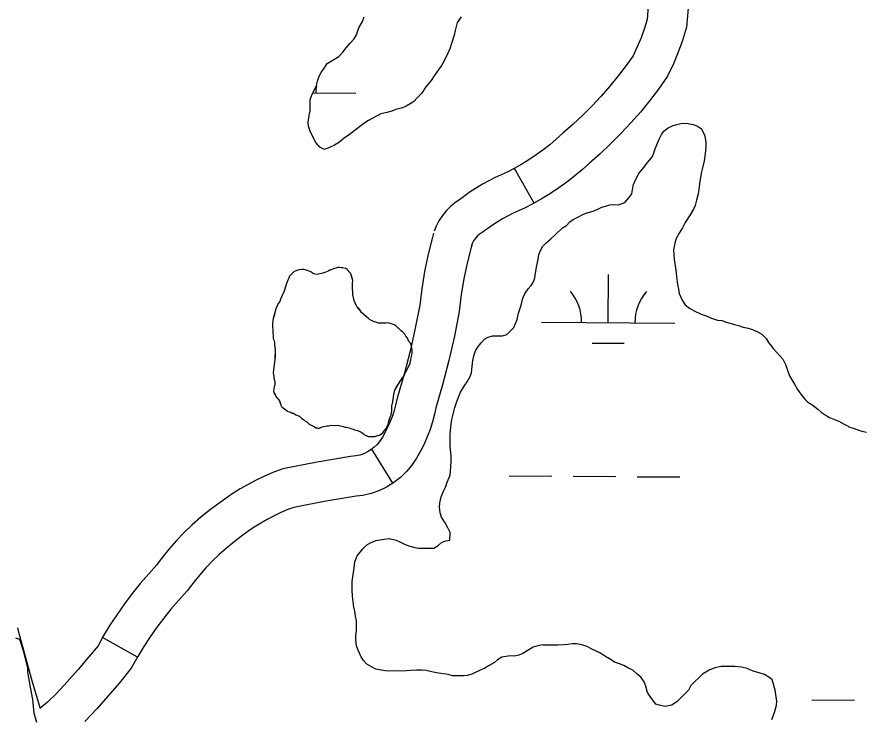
# Model space of a CAD drawing. Extents: x 3172231 to 3210228, y 940198 to 965780.
# Drawn here: x 3180328 to 3180964, y 957996 to 958522 of the extents above; entities that cross this region are included whole.
import ezdxf

# ---------------------------------------------------------------- set-up
doc = ezdxf.new("R2010")
doc.units = 0
for name, color, linetype in [('V-ROAD-CNTR', 7, 'Continuous'), ('V-SITE-VEGE', 7, 'Continuous'), ('V-TOPO-SHOR', 7, 'Continuous'), ('V-WETL-SWMP', 7, 'Continuous')]:
    doc.layers.add(name, color=color, linetype=linetype)

msp = doc.modelspace()

# ---------------------------------------------------------------- linework, layer by layer
at = {"layer": 'V-ROAD-CNTR'}
for p, q in [((3180715.779, 958382.574), (3180700.967, 958408.662)), ((3180609.753, 958172.445), (3180593.948, 958197.944)), ((3180418.129, 958041.91), (3180391.959, 958056.578))]:
    msp.add_line(p, q, dxfattribs=at)
for points in [[(3180801.282, 958530.473), (3180800.497, 958520.237), (3180798.592, 958513.936), (3180795.943, 958506.548), (3180792.921, 958499.299), (3180789.942, 958493.055), (3180784.816, 958485.844), (3180778.811, 958477.956), (3180772.54, 958470.263), (3180766.012, 958462.78), (3180759.243, 958455.518), (3180752.236, 958448.486), (3180745.011, 958441.696), (3180737.324, 958434.941), (3180732.323, 958430.437), (3180727.431, 958426.34), (3180722.389, 958422.417), (3180717.206, 958418.678), (3180711.891, 958415.13), (3180706.454, 958411.777), (3180700.903, 958408.625), (3180695.443, 958405.778), (3180686.485, 958401.814), (3180676.915, 958396.726), (3180667.735, 958390.966), (3180659.797, 958385.15), (3180656.934, 958383.296), (3180653.297, 958380.373), (3180649.942, 958377.052), (3180646.934, 958373.372), (3180644.333, 958369.403), (3180642.173, 958365.212), (3180640.754, 958361.583)], [(3180831.25, 958528.905), (3180830.159, 958514.683), (3180827.088, 958504.526), (3180823.925, 958495.708), (3180820.323, 958487.063), (3180815.9, 958477.791), (3180808.984, 958468.062), (3180802.379, 958459.386), (3180795.476, 958450.919), (3180788.294, 958442.686), (3180780.847, 958434.696), (3180773.14, 958426.962), (3180765.191, 958419.492), (3180757.264, 958412.527), (3180751.999, 958407.785), (3180746.279, 958402.994), (3180740.381, 958398.405), (3180734.316, 958394.03), (3180728.097, 958389.878), (3180721.738, 958385.957), (3180715.249, 958382.273), (3180708.463, 958378.734), (3180699.615, 958374.818), (3180691.949, 958370.742), (3180684.595, 958366.128), (3180676.829, 958360.438), (3180674.53, 958358.95), (3180673.301, 958357.961), (3180672.17, 958356.842), (3180671.16, 958355.606), (3180670.281, 958354.267), (3180669.549, 958352.846), (3180668.694, 958350.659)], [(3180640.264, 958360.111), (3180639.397, 958356.968), (3180636.237, 958344.277), (3180633.571, 958331.343), (3180631.437, 958318.309), (3180629.94, 958306.034), (3180626.618, 958288.839), (3180622.693, 958271.471), (3180618.218, 958254.235), (3180612.966, 958236.347), (3180611.884, 958231.12), (3180610.779, 958226.918), (3180609.445, 958222.773), (3180607.887, 958218.698), (3180606.111, 958214.707), (3180604.13, 958210.828), (3180601.948, 958207.074), (3180599.828, 958203.836), (3180597.962, 958201.593), (3180595.774, 958199.469), (3180593.343, 958197.569), (3180590.709, 958195.937), (3180587.908, 958194.599), (3180584.996, 958193.577), (3180582.026, 958192.884), (3180577.946, 958192.375), (3180553.019, 958188.14), (3180527.206, 958183.235), (3180519.834, 958180.435), (3180513.496, 958177.737), (3180507.266, 958174.786), (3180501.151, 958171.59), (3180495.165, 958168.148), (3180489.331, 958164.481), (3180483.652, 958160.59), (3180478.38, 958156.661), (3180471.978, 958151.89), (3180465.524, 958146.651), (3180459.277, 958141.139), (3180453.261, 958135.363), (3180447.492, 958129.347), (3180441.98, 958123.101), (3180436.742, 958116.643), (3180432.444, 958110.873), (3180426.605, 958104.544), (3180420.293, 958097.224), (3180414.222, 958089.689), (3180408.4, 958081.95), (3180402.846, 958074.018), (3180397.563, 958065.914), (3180392.557, 958057.645), (3180388.591, 958050.569), (3180381.586, 958041.945), (3180373.659, 958032.629), (3180365.521, 958023.497), (3180357.334, 958014.72), (3180350.586, 958008.211), (3180344.903, 958003.395)], [(3180669.184, 958352.131), (3180668.417, 958349.352), (3180665.495, 958337.621), (3180663.077, 958325.889), (3180661.143, 958314.069), (3180659.594, 958301.366), (3180655.984, 958282.685), (3180651.849, 958264.393), (3180647.136, 958246.239), (3180642.096, 958229.069), (3180641.1, 958224.258), (3180639.585, 958218.502), (3180637.757, 958212.817), (3180635.623, 958207.234), (3180633.193, 958201.775), (3180630.476, 958196.458), (3180627.484, 958191.308), (3180623.986, 958185.968), (3180620.006, 958181.183), (3180615.518, 958176.823), (3180610.531, 958172.927), (3180605.117, 958169.571), (3180599.372, 958166.829), (3180593.4, 958164.733), (3180587.31, 958163.31), (3180582.318, 958162.687), (3180558.331, 958158.612), (3180535.396, 958154.255), (3180531.038, 958152.599), (3180525.796, 958150.369), (3180520.64, 958147.926), (3180515.581, 958145.282), (3180510.631, 958142.436), (3180505.799, 958139.397), (3180501.098, 958136.178), (3180496.306, 958132.607), (3180490.404, 958128.208), (3180484.91, 958123.747), (3180479.597, 958119.061), (3180474.485, 958114.153), (3180469.576, 958109.033), (3180464.888, 958103.719), (3180460.432, 958098.225), (3180455.562, 958091.687), (3180448.995, 958084.57), (3180443.339, 958078.012), (3180437.896, 958071.255), (3180432.682, 958064.324), (3180427.706, 958057.218), (3180422.967, 958049.95), (3180418.481, 958042.539), (3180413.501, 958033.653), (3180404.656, 958022.765), (3180396.285, 958012.927), (3180387.691, 958003.283), (3180378.732, 957993.678)], [(3180345.174, 958003.634), (3180344.83, 958004.914), (3180339.391, 958023.284), (3180334.331, 958041.44), (3180329.567, 958059.672), (3180328.525, 958063.942)]]:
    msp.add_lwpolyline(points, dxfattribs=at)
at = {"layer": 'V-SITE-VEGE'}
for points in [[(3180577.025, 958330.922), (3180576.245, 958331.983), (3180575.46, 958332.782), (3180574.414, 958333.581), (3180572.313, 958334.127), (3180568.622, 958334.16), (3180564.397, 958333.144), (3180563.072, 958332.364), (3180562.017, 958332.374), (3180561.221, 958331.59), (3180558.841, 958330.56), (3180556.199, 958329.792), (3180553.029, 958329.03), (3180551.187, 958329.309), (3180549.612, 958330.113), (3180548.304, 958330.916), (3180545.676, 958331.991), (3180543.049, 958332.809), (3180541.468, 958332.823), (3180538.301, 958332.323), (3180537.241, 958331.805), (3180535.657, 958331.293), (3180534.326, 958329.724), (3180533.261, 958328.68), (3180531.936, 958327.637), (3180531.66, 958326.323), (3180531.119, 958324.746), (3180530.044, 958322.384), (3180528.145, 958316.605), (3180526.532, 958312.666), (3180525.458, 958310.567), (3180524.916, 958308.728), (3180523.847, 958307.155), (3180521.967, 958303.219), (3180520.06, 958296.123), (3180519.495, 958291.912), (3180519.47, 958289.276), (3180519.72, 958287.693), (3180519.695, 958285.059), (3180519.947, 958283.474), (3180519.925, 958281.105), (3180520.443, 958280.048), (3180520.951, 958277.932), (3180520.936, 958276.351), (3180521.432, 958272.923), (3180521.366, 958265.544), (3180519.955, 958255.279), (3180520.459, 958252.64), (3180520.451, 958251.587), (3180520.703, 958250.266), (3180521.215, 958248.681), (3180521.19, 958246.045), (3180520.656, 958244.996), (3180520.371, 958242.891), (3180520.361, 958241.572), (3180520.869, 958239.725), (3180521.649, 958238.4), (3180521.903, 958237.341), (3180523.214, 958236.54), (3180523.732, 958235.481), (3180524.774, 958234.156), (3180525.802, 958231.248), (3180526.056, 958230.191), (3180526.839, 958229.395), (3180527.508, 958228.883), (3180529.456, 958227.525), (3180530.765, 958226.46), (3180532.078, 958225.923), (3180533.13, 958225.649), (3180534.179, 958225.112), (3180535.233, 958225.102), (3180537.066, 958223.769), (3180539.692, 958222.692), (3180540.474, 958221.893), (3180541.521, 958221.094), (3180542.832, 958220.291), (3180543.616, 958219.495), (3180544.925, 958218.692), (3180545.709, 958217.893), (3180547.018, 958216.828), (3180550.95, 958214.684), (3180551.996, 958213.885), (3180553.051, 958213.873), (3180554.104, 958213.603), (3180556.748, 958214.633), (3180560.444, 958215.391), (3180561.497, 958215.38), (3180563.611, 958215.888), (3180566.771, 958215.862), (3180568.356, 958216.109), (3180570.195, 958215.567), (3180572.56, 958215.018), (3180573.873, 958214.479), (3180574.928, 958214.469), (3180577.031, 958213.924), (3180578.344, 958213.386), (3180579.923, 958213.107), (3180580.971, 958212.57), (3180583.339, 958212.024), (3180586.487, 958210.414), (3180587.795, 958209.611)], [(3180587.795, 958209.611), (3180588.58, 958208.814), (3180591.203, 958207.473), (3180596.209, 958207.428), (3180599.643, 958208.452), (3180602.295, 958210.273), (3180603.362, 958211.843), (3180604.962, 958213.674), (3180606.305, 958216.824), (3180606.85, 958218.663), (3180607.401, 958221.295), (3180608.476, 958223.654), (3180609.031, 958226.812), (3180609.062, 958230.239), (3180609.611, 958232.604), (3180609.897, 958235.238), (3180610.457, 958238.922), (3180611.278, 958242.34), (3180613.688, 958246.535), (3180616.091, 958249.938), (3180616.891, 958251.511), (3180618.227, 958253.082), (3180618.761, 958254.131), (3180619.036, 958255.181), (3180619.834, 958256.23), (3180620.639, 958257.803), (3180622.79, 958262.527), (3180623.343, 958265.421), (3180623.889, 958267.524), (3180623.902, 958268.577), (3180624.174, 958269.894), (3180624.192, 958272.001), (3180623.949, 958274.113), (3180623.441, 958276.224), (3180622.925, 958277.545), (3180621.882, 958278.872), (3180620.85, 958281.254), (3180619.546, 958282.846), (3180618.767, 958284.171), (3180617.201, 958285.766), (3180615.894, 958286.833), (3180611.974, 958290.556), (3180610.93, 958291.355), (3180606.983, 958292.445), (3180605.668, 958292.721), (3180604.614, 958292.467), (3180599.08, 958292.516), (3180596.979, 958293.325), (3180595.664, 958293.602), (3180592.252, 958295.211), (3180591.47, 958296.01), (3180586.239, 958300.536), (3180585.461, 958301.861), (3180582.854, 958305.046), (3180581.301, 958308.222), (3180580.785, 958309.545), (3180579.769, 958313.77), (3180579.792, 958316.142), (3180579.546, 958318.251), (3180579.571, 958320.887), (3180579.585, 958322.466), (3180579.868, 958324.574), (3180578.588, 958328.801), (3180578.071, 958330.124), (3180577.025, 958330.922)], [(3180342.711, 957992.816), (3180340.739, 957999.968), (3180339.811, 958010.165), (3180337.855, 958019.352), (3180335.918, 958030.577), (3180335.947, 958033.635), (3180333, 958045.888), (3180330.026, 958055.085), (3180326.979, 958056.132)]]:
    msp.add_lwpolyline(points, dxfattribs=at)
at = {"layer": 'V-TOPO-SHOR'}
for points in [[(3180614.849, 958287.896), (3180611.974, 958290.556), (3180610.928, 958291.355), (3180606.983, 958292.445), (3180605.668, 958292.721), (3180604.614, 958292.467), (3180603.033, 958292.481), (3180601.451, 958292.496), (3180600.135, 958292.508), (3180599.08, 958292.516), (3180596.979, 958293.325), (3180595.664, 958293.602), (3180595.14, 958293.87), (3180593.827, 958294.409), (3180592.252, 958295.211), (3180591.47, 958296.01), (3180590.161, 958297.075), (3180586.239, 958300.536), (3180585.461, 958301.861), (3180584.418, 958303.188), (3180582.854, 958305.046), (3180582.337, 958306.105), (3180581.301, 958308.222), (3180580.785, 958309.545), (3180580.531, 958310.6), (3180580.277, 958311.657), (3180579.769, 958313.77), (3180579.792, 958316.142), (3180579.546, 958318.251), (3180579.571, 958320.887), (3180579.585, 958322.466), (3180579.868, 958324.574), (3180579.358, 958326.423), (3180578.588, 958328.801), (3180578.071, 958330.124), (3180577.025, 958330.922), (3180576.245, 958331.983), (3180575.46, 958332.782), (3180574.414, 958333.581), (3180572.31, 958334.127), (3180571.258, 958334.138), (3180569.677, 958334.15), (3180568.622, 958334.16), (3180564.397, 958333.144), (3180563.072, 958332.364), (3180562.017, 958332.374), (3180561.221, 958331.59), (3180558.841, 958330.56), (3180556.199, 958329.792), (3180554.085, 958329.284), (3180553.029, 958329.03), (3180551.187, 958329.311), (3180549.612, 958330.113), (3180548.304, 958330.916), (3180546.989, 958331.455), (3180545.676, 958331.993), (3180543.049, 958332.809), (3180541.468, 958332.823), (3180539.622, 958332.575), (3180538.301, 958332.323), (3180537.243, 958331.805), (3180535.657, 958331.293), (3180534.326, 958329.724), (3180533.261, 958328.68), (3180531.936, 958327.637), (3180531.66, 958326.323), (3180531.119, 958324.746), (3180530.044, 958322.384), (3180529.231, 958319.757), (3180528.69, 958318.444), (3180528.147, 958316.605), (3180526.532, 958312.666), (3180525.458, 958310.567), (3180524.916, 958308.728), (3180523.847, 958307.155), (3180523.042, 958305.582), (3180522.503, 958304.27), (3180521.967, 958303.219), (3180521.694, 958302.168), (3180521.149, 958300.329), (3180520.875, 958299.015), (3180520.06, 958296.123), (3180519.779, 958294.282), (3180519.495, 958291.912), (3180519.484, 958290.857), (3180519.47, 958289.276), (3180519.72, 958287.693), (3180519.708, 958286.376), (3180519.695, 958285.059), (3180519.945, 958283.474), (3180519.925, 958281.105), (3180520.443, 958280.046), (3180520.951, 958277.932), (3180520.936, 958276.351), (3180521.18, 958274.242), (3180521.432, 958272.923), (3180521.418, 958271.342), (3180521.405, 958270.023), (3180521.391, 958268.442)], [(3180527.508, 958228.883), (3180527.885, 958228.594), (3180529.456, 958227.525), (3180530.765, 958226.46), (3180532.078, 958225.921), (3180533.13, 958225.649), (3180534.179, 958225.112), (3180535.233, 958225.102), (3180537.066, 958223.769), (3180539.692, 958222.692), (3180540.474, 958221.893), (3180541.521, 958221.094), (3180542.832, 958220.291), (3180543.616, 958219.495), (3180544.925, 958218.692), (3180545.709, 958217.893), (3180547.018, 958216.828), (3180548.591, 958216.023), (3180549.901, 958215.221), (3180550.95, 958214.684), (3180551.996, 958213.885), (3180553.051, 958213.875), (3180554.104, 958213.603), (3180555.425, 958214.119), (3180556.748, 958214.633), (3180560.442, 958215.391), (3180561.497, 958215.38), (3180563.611, 958215.888), (3180566.771, 958215.862), (3180568.356, 958216.109), (3180570.195, 958215.567), (3180572.56, 958215.018), (3180573.873, 958214.479), (3180574.928, 958214.469), (3180577.031, 958213.924), (3180578.344, 958213.386), (3180579.923, 958213.107), (3180580.971, 958212.57), (3180582.022, 958212.298), (3180583.339, 958212.024), (3180584.388, 958211.487), (3180586.487, 958210.414), (3180587.795, 958209.611), (3180588.58, 958208.814), (3180590.153, 958208.01), (3180591.203, 958207.473), (3180592.258, 958207.463), (3180593.575, 958207.453), (3180596.209, 958207.428), (3180598.588, 958208.198), (3180599.643, 958208.452), (3180601.234, 958209.49), (3180602.295, 958210.273), (3180603.362, 958211.843), (3180604.962, 958213.674), (3180605.5, 958214.985), (3180606.307, 958216.824), (3180606.85, 958218.663), (3180607.124, 958219.978), (3180607.401, 958221.295), (3180608.476, 958223.656), (3180608.757, 958225.497), (3180609.031, 958226.812), (3180609.05, 958228.922), (3180609.062, 958230.239), (3180609.334, 958231.289), (3180609.611, 958232.604), (3180609.897, 958235.238), (3180610.457, 958238.922), (3180611.005, 958241.288), (3180611.278, 958242.34), (3180612.349, 958244.175), (3180613.688, 958246.535), (3180615.29, 958248.892), (3180616.091, 958249.938), (3180616.893, 958251.511), (3180618.227, 958253.082), (3180618.761, 958254.131), (3180619.036, 958255.181), (3180619.834, 958256.23), (3180620.639, 958257.803), (3180621.446, 958259.64), (3180622.79, 958262.527), (3180623.066, 958263.842), (3180623.343, 958265.421), (3180623.889, 958267.524), (3180623.9, 958268.577), (3180624.174, 958269.894), (3180624.182, 958270.947), (3180624.192, 958272.001), (3180623.949, 958274.111), (3180623.695, 958275.168), (3180623.441, 958276.224), (3180622.925, 958277.545), (3180621.882, 958278.872), (3180620.85, 958281.254), (3180619.548, 958282.846), (3180618.767, 958284.171), (3180617.201, 958285.766), (3180615.894, 958286.833), (3180614.849, 958287.896)], [(3180521.391, 958268.442), (3180521.379, 958266.861), (3180521.366, 958265.544), (3180519.955, 958255.279)], [(3180519.955, 958255.279), (3180520.207, 958253.961), (3180520.459, 958252.64), (3180520.451, 958251.587), (3180520.703, 958250.266), (3180521.215, 958248.681), (3180521.203, 958247.364), (3180521.19, 958246.045), (3180520.656, 958244.996), (3180520.371, 958242.891), (3180520.361, 958241.572), (3180520.871, 958239.725), (3180521.649, 958238.4), (3180521.903, 958237.343), (3180523.214, 958236.54), (3180523.732, 958235.481), (3180524.774, 958234.156), (3180525.286, 958232.569), (3180525.802, 958231.248), (3180526.056, 958230.191), (3180526.839, 958229.395), (3180527.508, 958228.883)]]:
    msp.add_lwpolyline(points, dxfattribs=at)
at = {"layer": 'V-WETL-SWMP'}
for p, q in [((3180549.739, 958465.253), (3180582.022, 958465.033)), ((3180771.33, 958292.928), (3180771.575, 958328.927)), ((3180721.331, 958293.268), (3180821.329, 958292.587)), ((3180759.225, 958277.579), (3180783.225, 958277.415)), ((3180697.138, 958177.998), (3180729.137, 958177.78)), ((3180745.137, 958177.671), (3180777.136, 958177.454)), ((3180793.136, 958177.345), (3180825.135, 958177.127)), ((3180923.999, 958009.949), (3180955.999, 958009.731))]:
    msp.add_line(p, q, dxfattribs=at)
for points in [[(3180584.292, 958514.154), (3180586.97, 958518.874), (3180588.318, 958522.287)], [(3180661.048, 958522.426), (3180658.109, 958517.973), (3180656.477, 958512.19), (3180655.653, 958508.508), (3180653.752, 958502.201), (3180652.399, 958498.261), (3180651.053, 958495.11), (3180648.366, 958489.337), (3180646.228, 958485.931), (3180644.357, 958483.049), (3180640.887, 958478.073), (3180638.485, 958474.669), (3180634.488, 958469.698), (3180631.281, 958464.72), (3180628.091, 958461.587), (3180625.43, 958458.712), (3180622.781, 958457.155), (3180619.866, 958455.336), (3180616.956, 958454.045), (3180611.938, 958452.772)], [(3180611.938, 958452.772), (3180609.028, 958451.481), (3180605.329, 958450.46), (3180600.841, 958449.446), (3180597.401, 958447.896), (3180591.574, 958444.522), (3180588.127, 958442.182), (3180582.556, 958438.015), (3180579.373, 958435.672), (3180576.19, 958433.329), (3180573.538, 958431.509), (3180569.821, 958428.38), (3180566.111, 958426.041), (3180562.672, 958424.491), (3180558.439, 958422.684), (3180555.03, 958424.56), (3180551.899, 958428.013), (3180549.57, 958432.777), (3180547.759, 958436.483), (3180546.474, 958440.183), (3180546.239, 958443.348), (3180547.075, 958448.347), (3180547.63, 958451.504), (3180547.663, 958455.193), (3180547.706, 958459.936), (3180548.788, 958463.088), (3180550.402, 958466.763), (3180552.277, 958470.172), (3180553.366, 958474.114), (3180554.453, 958477.794), (3180556.06, 958480.678), (3180558.731, 958484.607), (3180560.599, 958487.225), (3180564.309, 958489.564), (3180569.343, 958492.681), (3180572.27, 958495.816), (3180574.67, 958498.957), (3180577.865, 958502.618), (3180580.791, 958505.753), (3180582.401, 958508.901), (3180584.292, 958514.154)], [(3180811.235, 958434.031), (3180813.103, 958436.649), (3180816.286, 958438.992), (3180819.463, 958440.545), (3180819.992, 958440.804), (3180822.897, 958441.568), (3180825.803, 958442.333), (3180830.021, 958442.558), (3180835.018, 958441.46), (3180837.909, 958440.643), (3180841.052, 958438.507), (3180843.645, 958433.741), (3180844.651, 958428.461), (3180844.618, 958424.772), (3180844.044, 958419.507), (3180843.206, 958414.245), (3180841.832, 958407.933), (3180841.016, 958405.041), (3180839.891, 958397.146), (3180839.326, 958392.935), (3180838.769, 958389.514), (3180837.672, 958384.781), (3180836.583, 958380.838), (3180835.239, 958377.952), (3180832.83, 958373.757), (3180829.089, 958367.993), (3180826.946, 958364.06), (3180824.539, 958360.129), (3180822.393, 958355.932), (3180821.309, 958352.516), (3180820.21, 958347.519), (3180820.443, 958344.091), (3180820.937, 958340.398), (3180821.685, 958335.648), (3180822.181, 958332.218), (3180822.665, 958327.47), (3180823.402, 958321.403), (3180824.161, 958317.97), (3180824.66, 958314.804), (3180826.723, 958309.779), (3180829.064, 958306.332), (3180832.202, 958303.669), (3180835.874, 958301.791), (3180841.123, 958299.373), (3180844.8, 958298.022), (3180848.736, 958296.142), (3180853.203, 958294.785), (3180856.626, 958294.491), (3180860.04, 958293.143), (3180866.086, 958291.507), (3180868.977, 958290.691), (3180872.657, 958289.604), (3180876.338, 958288.78), (3180879.491, 958287.698), (3180883.429, 958286.082), (3180886.574, 958284.209), (3180889.708, 958281.019), (3180891.526, 958278.104), (3180895.436, 958273.326), (3180897.521, 958270.672), (3180899.871, 958268.279), (3180902.218, 958265.623), (3180904.289, 958261.388), (3180905.832, 958257.158), (3180907.375, 958252.928), (3180909.193, 958250.013), (3180911.009, 958246.835), (3180913.345, 958242.861), (3180915.947, 958239.149), (3180918.813, 958235.434), (3180921.165, 958233.305), (3180924.833, 958230.9), (3180928.757, 958227.703), (3180931.112, 958225.838), (3180933.991, 958223.704), (3180937.4, 958221.829), (3180941.075, 958220.215), (3180944.225, 958218.869), (3180947.897, 958216.991), (3180951.306, 958215.116), (3180951.83, 958214.848), (3180954.983, 958213.766), (3180958.66, 958212.415), (3180961.551, 958211.599), (3180964.97, 958210.778)], [(3180615.606, 958128.267), (3180619.015, 958126.392), (3180622.431, 958125.307), (3180625.322, 958124.491), (3180628.74, 958123.67), (3180632.429, 958123.637), (3180636.908, 958123.597), (3180640.6, 958123.827), (3180643.778, 958125.643), (3180646.171, 958127.993), (3180649.344, 958129.282), (3180652.511, 958129.781), (3180652.826, 958135.575), (3180651.013, 958139.017), (3180648.938, 958142.725), (3180646.341, 958146.965), (3180645.315, 958150.136), (3180644.826, 958154.356), (3180645.12, 958157.779), (3180645.951, 958162.252), (3180647.833, 958166.451), (3180649.444, 958169.862), (3180650.529, 958173.278), (3180652.684, 958178.529), (3180653.268, 958184.848), (3180653.567, 958188.798), (3180653.602, 958192.75), (3180652.88, 958200.399), (3180652.654, 958204.617), (3180652.692, 958208.833), (3180652.986, 958212.256), (3180653.556, 958216.994), (3180654.111, 958220.151), (3180654.666, 958223.308), (3180656.302, 958229.354), (3180657.659, 958233.822), (3180660.619, 958240.646), (3180663.828, 958245.888), (3180665.433, 958248.508), (3180667.84, 958252.44), (3180668.656, 958255.331), (3180669.225, 958260.069), (3180669.793, 958264.544), (3180670.614, 958267.962), (3180671.701, 958271.641), (3180673.305, 958274.262), (3180675.971, 958277.664), (3180678.632, 958280.538), (3180681.281, 958282.096), (3180684.452, 958283.121), (3180688.931, 958283.081), (3180692.093, 958283.053), (3180695.265, 958284.079), (3180700.582, 958289.301), (3180701.662, 958292.19), (3180703.007, 958295.34), (3180704.104, 958300.074), (3180706.003, 958306.117), (3180707.367, 958311.375), (3180708.981, 958315.05), (3180711.381, 958318.191), (3180713.512, 958320.807), (3180715.38, 958323.425), (3180716.199, 958326.58), (3180716.757, 958330), (3180717.863, 958335.788), (3180718.693, 958340.26), (3180719.253, 958343.944), (3180720.599, 958347.094), (3180722.209, 958350.242), (3180724.867, 958352.853), (3180728.318, 958355.721), (3180731.509, 958358.854), (3180737.089, 958364.075), (3180740.004, 958365.893), (3180742.662, 958368.504), (3180745.05, 958370.327), (3180748.492, 958372.141), (3180752.198, 958373.953), (3180755.371, 958375.242), (3180760.126, 958376.517), (3180763.565, 958378.067), (3180766.478, 958379.622), (3180769.383, 958380.386), (3180772.555, 958381.412), (3180775.983, 958381.645), (3180779.142, 958381.353), (3180783.901, 958383.155), (3180786.83, 958386.554), (3180788.964, 958389.434), (3180789.52, 958392.591), (3180790.346, 958396.536), (3180791.962, 958400.474), (3180794.371, 958404.669), (3180797.837, 958409.117), (3180801.036, 958413.305), (3180804.499, 958417.49), (3180805.579, 958420.379), (3180806.659, 958423.268), (3180809.624, 958430.62), (3180811.235, 958434.031)], [(3180866.421, 958034.845), (3180861.415, 958034.89), (3180856.145, 958034.937), (3180851.393, 958033.926), (3180847.16, 958032.119), (3180842.128, 958029.266), (3180833.355, 958020.648), (3180831.48, 958017.239), (3180826.427, 958012.015), (3180822.97, 958008.62), (3180818.995, 958006.02), (3180813.979, 958005.011), (3180810.558, 958005.569), (3180807.142, 958006.654), (3180802.715, 958012.491), (3180800.896, 958015.405), (3180799.621, 958020.16), (3180798.332, 958023.334), (3180795.992, 958026.78), (3180792.592, 958029.709), (3180789.715, 958032.107), (3180786.043, 958033.984), (3180783.159, 958035.591), (3180779.745, 958036.939), (3180776.068, 958038.29), (3180773.447, 958039.894), (3180771.09, 958041.497), (3180770.827, 958041.499), (3180767.681, 958043.372), (3180764.538, 958045.508), (3180759.026, 958047.929), (3180755.62, 958050.068), (3180751.413, 958051.159), (3180747.468, 958051.985), (3180744.306, 958052.013), (3180741.14, 958051.515), (3180737.975, 958051.28), (3180733.494, 958051.056), (3180730.329, 958050.821), (3180727.168, 958050.849), (3180722.688, 958050.89), (3180722.164, 958051.158), (3180718.468, 958050.4), (3180715.033, 958049.377), (3180711.854, 958047.561), (3180707.349, 958044.703), (3180704.176, 958043.414), (3180701.007, 958042.652), (3180697.847, 958042.943), (3180691.514, 958041.946), (3180688.333, 958039.867), (3180685.945, 958038.043), (3180681.972, 958035.707), (3180678.791, 958033.628), (3180674.822, 958031.819), (3180669.002, 958029.236), (3180665.83, 958028.21), (3180662.666, 958027.975), (3180654.498, 958028.048), (3180651.343, 958028.867), (3180643.975, 958029.987), (3180640.03, 958030.813), (3180634.769, 958031.914), (3180631.61, 958032.206), (3180630.292, 958032.218), (3180627.394, 958032.244), (3180623.176, 958032.018), (3180620.011, 958031.783), (3180616.057, 958031.555), (3180611.577, 958031.595), (3180607.623, 958031.367), (3180603.936, 958031.663), (3180597.097, 958033.042), (3180594.211, 958034.386), (3180590.28, 958036.792), (3180587.668, 958039.451), (3180586.111, 958042.1), (3180583.526, 958047.657), (3180582.498, 958050.565), (3180582.011, 958055.049), (3180582.039, 958058.211), (3180582.597, 958061.631), (3180582.63, 958065.32), (3180582.402, 958069.275), (3180581.642, 958072.707), (3180581.148, 958076.401), (3180580.386, 958079.57), (3180579.403, 958087.484), (3180579.187, 958092.756), (3180579.241, 958098.816), (3180580.651, 958109.081), (3180581.218, 958113.555), (3180583.102, 958118.018), (3180587.365, 958123.25), (3180590.29, 958126.122), (3180592.939, 958127.68), (3180596.908, 958129.489), (3180603.241, 958130.486), (3180606.934, 958130.98), (3180612.192, 958129.615), (3180615.606, 958128.267)], [(3180893.997, 957995.071), (3180896.152, 958000.322), (3180897.519, 958005.844), (3180897.811, 958009.003), (3180896.567, 958017.183), (3180894.779, 958023.524), (3180894.264, 958024.846), (3180892.697, 958026.441), (3180888.502, 958028.85), (3180884.562, 958030.203), (3180880.094, 958031.56), (3180875.631, 958033.445), (3180871.425, 958034.537), (3180866.421, 958034.845)]]:
    msp.add_lwpolyline(points, dxfattribs=at)
for centre, start, end in [((3180587.268, 958465.472), 171.618447, 180.381821), ((3180716.092, 958293.779), 358.838165, 40.381824), ((3180826.575, 958293.026), 138.838162, 180.381821)]:
    msp.add_arc(centre, 35.246, start, end, dxfattribs=at)

doc.saveas('drawing.dxf')
